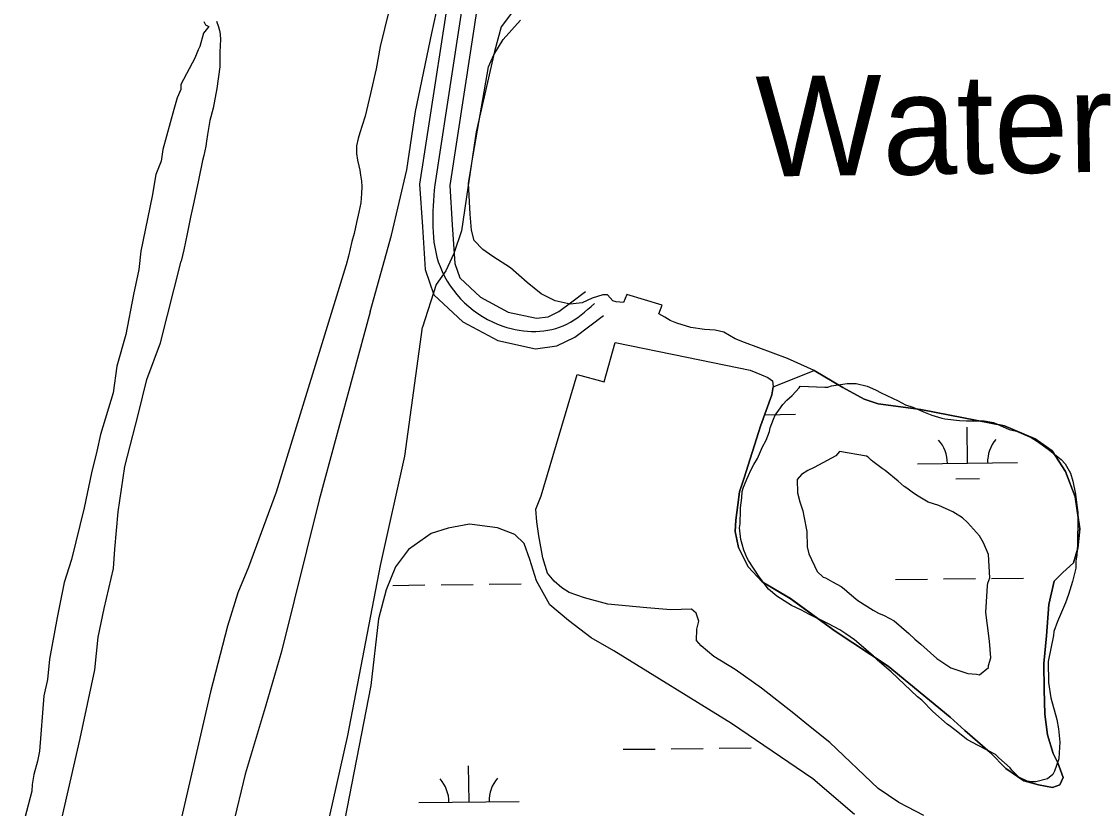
# Model space of a CAD drawing. Extents: x 3683613 to 3738215, y 469626 to 495384.
# Drawn here: x 3715870 to 3716943, y 486365 to 487151 of the extents above; entities that cross this region are included whole.
import ezdxf

# ---------------------------------------------------------------- set-up
doc = ezdxf.new("R2010")
doc.units = 0
for name, color, linetype in [('V-LEVE-TOET', 7, 'Continuous'), ('V-RIVR-IDEN', 7, 'Continuous'), ('V-ROAD-CNTR', 7, 'Continuous'), ('V-SITE-VEGE', 7, 'Continuous'), ('V-TOPO-SHOR', 7, 'Continuous'), ('V-WETL-SWMP', 7, 'Continuous')]:
    doc.layers.add(name, color=color, linetype=linetype)

msp = doc.modelspace()

# ---------------------------------------------------------------- linework, layer by layer
at = {"layer": 'V-LEVE-TOET'}
for points in [[(3716218.2, 486860.7), (3716239.4, 486937.5), (3716254.8, 487002.5), (3716263.3, 487061), (3716279.6, 487139.3), (3716286.8, 487171.3)], [(3716360.4, 487160.4), (3716349.1, 487145.6), (3716342.4, 487121), (3716324.1, 487040.7), (3716315.6, 486984.6), (3716309.4, 486941.8), (3716301.7, 486919.2), (3716293.7, 486901.8), (3716283.9, 486888), (3716270.4, 486845.6)], [(3716218.2, 486860.7), (3716167.3, 486672.9), (3716129.6, 486521.3), (3716113.3, 486465.5), (3716093.2, 486398.8), (3716068.5, 486296.4), (3716032.9, 486112.5), (3715989.7, 485922.3), (3715954, 485745.1), (3715920.1, 485598.8)], [(3715993.6, 485554), (3716037.8, 485738.4), (3716071.7, 485886.1), (3716106.5, 486046.7), (3716147.4, 486222.5), (3716195.8, 486437.5), (3716228.6, 486607.5), (3716252.8, 486716.7), (3716270.4, 486845.6)]]:
    msp.add_lwpolyline(points, dxfattribs=at)
at = {"layer": 'V-ROAD-CNTR'}
for points in [[(3716383.5, 487399.3), (3716362.3, 487318), (3716332.8, 487215.3), (3716297.7, 486987), (3716300.2, 486947.7), (3716302.7, 486908.9), (3716307.7, 486894.6), (3716328.3, 486875.4), (3716356.1, 486860.6), (3716384.4, 486854.3), (3716395.9, 486855.9), (3716406.7, 486861.2), (3716419.5, 486870.8), (3716433.3, 486881.2)], [(3716304.4, 487227.6), (3716267.5, 486988.3), (3716270.3, 486945.8), (3716273.1, 486902.9), (3716281.8, 486877.8), (3716310.7, 486850.8), (3716345.6, 486832.2), (3716383.2, 486823.9), (3716404.7, 486826.8), (3716422.5, 486835.5), (3716437.5, 486846.8), (3716451.3, 486857.2)], [(3716318.1, 487218.5), (3716282.6, 486987.7)]]:
    msp.add_lwpolyline(points, dxfattribs=at)
msp.add_spline([(3716282.6, 486987.7), (3716287.9, 486905.9), (3716350.8, 486846.4), (3716414.6, 486848.4), (3716442.3, 486869.2)], degree=3, dxfattribs=at)
at = {"layer": 'V-SITE-VEGE'}
for p, q in [((3716051.9, 487150.9), (3716053.5, 487147.5)), ((3716056.9, 487145.7), (3716051.7, 487139.2)), ((3716053.5, 487147.5), (3716056.9, 487145.7)), ((3716051.7, 487139.2), (3716048.1, 487125.9)), ((3716046.4, 487122.5), (3716042.9, 487114.3)), ((3716048.1, 487125.9), (3716046.4, 487122.5)), ((3716042.9, 487114.3), (3716029, 487087.8)), ((3716029, 487087.8), (3716028.9, 487082.8)), ((3716028.9, 487082.8), (3716025.4, 487074.5)), ((3716025.4, 487074.5), (3716021.9, 487062.8)), ((3716021.9, 487062.8), (3716011.1, 487022.9)), ((3716011.1, 487022.9), (3716009.2, 487011.3)), ((3716009.2, 487011.3), (3716003.9, 486998)), ((3716003.9, 486998), (3716000.2, 486976.3)), ((3716000.2, 486976.3), (3715989.1, 486921.4)), ((3715989.1, 486921.4), (3715987.1, 486903.1)), ((3715987.1, 486903.1), (3715981.6, 486878.1)), ((3715981.6, 486878.1), (3715974.1, 486838.1)), ((3715974.1, 486838.1), (3715965.2, 486806.5)), ((3715965.2, 486806.5), (3715961.3, 486779.9)), ((3715961.3, 486779.9), (3715948.9, 486738.3)), ((3715948.9, 486738.3), (3715945.2, 486721.7)), ((3715945.2, 486721.7), (3715939.8, 486700)), ((3715939.8, 486700), (3715932.4, 486665.1)), ((3715932.4, 486665.1), (3715919.7, 486613.5)), ((3715919.7, 486613.5), (3715912.6, 486590.3)), ((3715912.6, 486590.3), (3715905.3, 486555.3)), ((3715905.3, 486555.3), (3715897.8, 486513.6)), ((3715897.8, 486513.6), (3715895.7, 486493.6)), ((3715895.7, 486493.6), (3715892.1, 486477)), ((3715892.1, 486477), (3715887.7, 486421.9)), ((3715887.7, 486421.9), (3715885.8, 486411.9)), ((3715885.8, 486411.9), (3715882.2, 486398.6)), ((3715880.4, 486388.6), (3715880.3, 486381.9)), ((3715882.2, 486398.6), (3715880.4, 486388.6)), ((3715880.3, 486381.9), (3715873.1, 486355.3))]:
    msp.add_line(p, q, dxfattribs=at)
for points in [[(3716806.8, 486752.3), (3716813.8, 486751.8), (3716831.4, 486751.9), (3716840.8, 486750.2), (3716856.6, 486743.2), (3716863.7, 486741.5), (3716878.3, 486735.2), (3716884.8, 486731.1), (3716895.4, 486723.5), (3716908.3, 486713.1), (3716912.5, 486709), (3716917.8, 486699.7), (3716920.2, 486691.5), (3716922.6, 486678.6), (3716923.8, 486670.4), (3716925, 486660.4), (3716925.1, 486655.2), (3716924.6, 486628.2), (3716924.1, 486617.7), (3716923, 486611.8), (3716923, 486604.8), (3716919.6, 486591.3), (3716915.6, 486578.4), (3716912.7, 486570.2), (3716904.6, 486551.4), (3716901.1, 486541.4), (3716900.6, 486537.3), (3716895.4, 486511.5), (3716895.6, 486490.4), (3716898, 486475.2), (3716904, 486453.5), (3716905.8, 486444.2), (3716907, 486430.7), (3716906.5, 486420.2), (3716906, 486414.3), (3716901.9, 486402), (3716900.2, 486398.4), (3716894.9, 486394.3), (3716883.2, 486391.3), (3716878.6, 486391.3), (3716874.5, 486391.9), (3716866.2, 486395.9), (3716859.2, 486402.9), (3716857.4, 486405.2), (3716846.2, 486415.1), (3716842.7, 486418.6), (3716826.2, 486427.3), (3716819.2, 486430.8), (3716813.9, 486433.7), (3716805.1, 486440.7), (3716798, 486446.5), (3716794.5, 486448.8), (3716780.3, 486461.6), (3716769.1, 486472.7), (3716765, 486476.2), (3716738.5, 486501.2), (3716725, 486512.8), (3716720.8, 486516.9), (3716708.5, 486527.4), (3716702, 486533.2), (3716693.2, 486539), (3716687.3, 486543.1), (3716676.1, 486548.9), (3716656.2, 486558.7), (3716649.1, 486562.8), (3716639.1, 486567.4), (3716624.4, 486576.7), (3716616.2, 486583.7), (3716606.7, 486595.9), (3716596.1, 486612.3), (3716594.9, 486614.6), (3716591.4, 486622.8), (3716589.6, 486628.6), (3716588.4, 486633.3), (3716587.1, 486645), (3716587.7, 486649.1), (3716587.7, 486651.5), (3716588.2, 486660.3), (3716588.2, 486664.9), (3716589.3, 486674.9), (3716589.8, 486681.4), (3716591, 486685.5), (3716592.2, 486687.8), (3716594.5, 486693.7), (3716596.2, 486697.2), (3716598.5, 486702.5), (3716601.4, 486708.4), (3716604.9, 486714.3), (3716608.9, 486723.6), (3716610.1, 486726), (3716613.6, 486732.5), (3716617, 486741.3), (3716617.6, 486744.8), (3716621.1, 486753.6), (3716622.8, 486757.7), (3716626.3, 486762.4), (3716630.4, 486768.3), (3716634.4, 486772.4), (3716639.7, 486777.1), (3716646.7, 486784.8), (3716647.8, 486786.6)], [(3716647.8, 486786.6), (3716672.4, 486785.5), (3716675.4, 486785.5), (3716678.9, 486786.7), (3716694.7, 486789.2), (3716703.5, 486789.2), (3716714.6, 486786.4), (3716722.8, 486782.9), (3716728.7, 486780), (3716745.7, 486771.9), (3716752.8, 486767.8), (3716760.4, 486765.5), (3716772.7, 486760.3), (3716779.2, 486757.4), (3716789.2, 486754.6), (3716792.1, 486754), (3716806.8, 486752.3)]]:
    msp.add_lwpolyline(points, dxfattribs=at)
msp.add_lwpolyline([(3716686.9, 486721.2), (3716683.4, 486717), (3716661.8, 486705.2), (3716655.3, 486702.2), (3716648.9, 486698.1), (3716644.8, 486693.4), (3716644.9, 486679.9), (3716647.3, 486671.1), (3716650.3, 486661.8), (3716651.5, 486656.5), (3716654.5, 486641.3), (3716654.6, 486626.1), (3716656.4, 486619.1), (3716664.7, 486601.5), (3716670.6, 486595.7), (3716672.9, 486595.1), (3716680, 486591.1), (3716688.8, 486586.4), (3716691.7, 486584.1), (3716697, 486579.5), (3716705.3, 486572.5), (3716720.6, 486562.6), (3716725.9, 486559.7), (3716731.7, 486557.4), (3716741.7, 486552.2), (3716756.4, 486539.4), (3716762.3, 486533.6), (3716768.2, 486528.9), (3716784.1, 486514.4), (3716798.2, 486505.1), (3716815.3, 486499.3), (3716824, 486498.8), (3716827, 486498.2), (3716835.7, 486505.3), (3716835.7, 486507.6), (3716838, 486515.2), (3716836.7, 486531.6), (3716834.9, 486547.5), (3716833.1, 486560.3), (3716834.7, 486587.3), (3716835.2, 486589.6), (3716837, 486594.9), (3716835.7, 486618.3), (3716830.9, 486630), (3716826.8, 486637), (3716815, 486650.4), (3716809.7, 486655.1), (3716800.3, 486660.9), (3716786.2, 486667.3), (3716775.6, 486670.7), (3716763.9, 486677.7), (3716759.7, 486680.6), (3716754.4, 486684.7), (3716751.5, 486686.4), (3716745.6, 486691.6), (3716732.7, 486702.1), (3716729.7, 486704.4), (3716720.3, 486711.4), (3716718.5, 486712.6), (3716715.6, 486715.5), (3716713.8, 486716.6)], close=True, dxfattribs=at)
at = {"layer": 'V-TOPO-SHOR'}
for points in [[(3716236.7, 487161), (3716228.2, 487126)], [(3716064.6, 487151.1), (3716066.6, 487145.6), (3716067.6, 487142), (3716068.4, 487138.3), (3716068.6, 487132.6), (3716068.4, 487127.3), (3716067.9, 487120), (3716067.8, 487105.4), (3716064.9, 487083.8), (3716061.3, 487064.2), (3716058, 487051.8), (3716056.7, 487043.9), (3716055.5, 487038), (3716054.8, 487031.3), (3716054, 487026.2), (3716052.9, 487021.5), (3716052.1, 487017.1), (3716050.6, 487011.8), (3716046.5, 486992.3), (3716041.9, 486970.4), (3716038.7, 486955.3), (3716035.4, 486938.7), (3716032, 486922.7), (3716029.3, 486911.5)], [(3716797.4, 486455.7), (3716812.1, 486442.5), (3716837.6, 486420.6), (3716853, 486404.6), (3716871.1, 486392.1), (3716885.8, 486388.1), (3716899.9, 486385.5), (3716907.2, 486388.3), (3716910.5, 486395.6), (3716905.1, 486410.3), (3716900.3, 486419.6), (3716894.9, 486438.2), (3716892.1, 486458.9), (3716891.3, 486483.6), (3716891.2, 486509.6), (3716893.7, 486537), (3716896.2, 486568.4), (3716901.4, 486591.8), (3716910, 486600.5), (3716920.6, 486609.9), (3716925.2, 486624.6), (3716927.1, 486644), (3716922.3, 486676), (3716912.8, 486701.3), (3716899.3, 486721.9), (3716882.6, 486733.9), (3716851.8, 486747), (3716768.3, 486763.3), (3716725.5, 486769), (3716711.5, 486773.6), (3716690.4, 486785.2), (3716661.6, 486802.3), (3716634.9, 486814.2), (3716592.1, 486830), (3716582.7, 486833.9), (3716571.3, 486840.5), (3716562.7, 486842.5), (3716552, 486843.1), (3716538.6, 486845), (3716524.6, 486849.6), (3716517.9, 486852.2), (3716512.6, 486855.5), (3716506.5, 486858.8), (3716509.8, 486867.5), (3716474.4, 486878), (3716471.1, 486870), (3716463.8, 486870.6), (3716460.5, 486871.9), (3716457.8, 486874.6), (3716455.1, 486877.9), (3716450.4, 486877.9), (3716439.8, 486874.5), (3716429.8, 486869.8), (3716417.8, 486868.4), (3716403.1, 486871.6), (3716389, 486878.9), (3716375, 486890.1), (3716358.2, 486904.7), (3716340.8, 486916), (3716330.8, 486923.2), (3716322, 486931.9), (3716319.3, 486942.5), (3716317.9, 486958.5), (3716316.4, 486989.2), (3716320.9, 487017.2), (3716336.4, 487105.4), (3716341.7, 487117.4), (3716351, 487132.8), (3716368.2, 487152.2)], [(3716228.2, 487126), (3716224, 487103.4), (3716218.5, 487078.8), (3716213.1, 487056.4), (3716210.2, 487046.9), (3716207.9, 487039.7), (3716206.3, 487034), (3716204.6, 487026.7), (3716204.5, 487018.8), (3716205.5, 487012.2), (3716206.9, 487006.7), (3716207.9, 487002.2), (3716208.5, 486997.2), (3716209.5, 486991.4), (3716209.9, 486985.9), (3716209.6, 486979), (3716208.7, 486969.6), (3716206.9, 486960.3), (3716204.4, 486950.1), (3716202.2, 486939.1), (3716199.8, 486931), (3716198.3, 486923.7), (3716196.6, 486916.5), (3716194.3, 486907.8), (3716193.9, 486906.8)], [(3716193.9, 486906.8), (3716124.3, 486680.6), (3716096.7, 486605.6), (3716086.1, 486580.2), (3716075.6, 486546.7), (3716058.6, 486481.1), (3716024.7, 486333.9), (3716014.3, 486271), (3716000, 486200.1), (3715984.3, 486139.9), (3715971.3, 486069), (3715955.7, 485994.1), (3715947.9, 485962), (3715942.7, 485932.5), (3715933.6, 485892.4), (3715919.3, 485806.8), (3715897.2, 485698.4), (3715881.5, 485638.2), (3715869.8, 485576.6)], [(3715904.1, 486328.3), (3715928.3, 486434.4), (3715943.1, 486503.2), (3715946.3, 486535.6), (3715952.4, 486564.5), (3715961.8, 486604.5), (3715963, 486623.7), (3715966.3, 486660.9), (3715972.9, 486706.4), (3715986.4, 486758), (3715995.1, 486793.2), (3716008.7, 486829.7), (3716029.3, 486911.5)], [(3716771.2, 486357.5), (3716746.4, 486370.7), (3716725.7, 486384.6), (3716677.4, 486430.4), (3716655.9, 486447.6), (3716641.2, 486459.5), (3716609, 486484.7), (3716582.8, 486503.3), (3716561.4, 486516.5), (3716548.7, 486527.1), (3716544, 486532.4), (3716544.6, 486543.8), (3716546.5, 486551.8), (3716543.8, 486559.8), (3716539.1, 486563.8), (3716518.4, 486563), (3716494.4, 486564.9), (3716455.7, 486568.6), (3716432.3, 486575.2), (3716416.9, 486580.4), (3716409.5, 486585.1), (3716402.1, 486591.7), (3716395.4, 486599.7), (3716390.7, 486615), (3716386.5, 486637), (3716384.5, 486651), (3716383.7, 486663.7), (3716389, 486677.1), (3716425, 486798.1), (3716451.8, 486790.9), (3716462.9, 486830.3), (3716534.4, 486815.4), (3716597.9, 486802.4), (3716609.2, 486797.8), (3716615.3, 486795.1), (3716620, 486791.8), (3716620.7, 486785.8), (3716619.4, 486777.8), (3716608.2, 486746.4), (3716591.8, 486694.9), (3716587.2, 486680.8), (3716585.3, 486668.1), (3716583.4, 486652.8), (3716582.7, 486641.4), (3716586.2, 486625.4), (3716595.6, 486606.1), (3716609.7, 486590.9), (3716637.8, 486574.3), (3716682.7, 486541.9), (3716735.7, 486506.8), (3716797.4, 486455.7)]]:
    msp.add_lwpolyline(points, dxfattribs=at)
at = {"layer": 'V-WETL-SWMP'}
for p, q in [((3716612.3, 486758), (3716643, 486758.4)), ((3716814.9, 486709.6), (3716814.5, 486745.6)), ((3716764.9, 486709), (3716864.9, 486710.2)), ((3716803.1, 486694), (3716827, 486694.3)), ((3716317.5, 486648.8), (3716296.2, 486644.7)), ((3716345.4, 486645), (3716317.5, 486648.8)), ((3716279, 486639.3), (3716256.5, 486623.2)), ((3716296.2, 486644.7), (3716279, 486639.3)), ((3716362.7, 486638.4), (3716345.4, 486645)), ((3716372.1, 486629.2), (3716362.7, 486638.4)), ((3716377.5, 486613.2), (3716372.1, 486629.2)), ((3716256.5, 486623.2), (3716243.3, 486605.9)), ((3716243.3, 486605.9), (3716234.1, 486583.2)), ((3716384.2, 486592), (3716377.5, 486613.2)), ((3716742.8, 486593.3), (3716774.8, 486593.7)), ((3716790.8, 486593.9), (3716822.8, 486594.3)), ((3716838.8, 486594.4), (3716870.8, 486594.8)), ((3716234.1, 486583.2), (3716226.3, 486553.9)), ((3716240.9, 486587.5), (3716272.9, 486587.9)), ((3716288.9, 486588), (3716320.9, 486588.4)), ((3716336.9, 486588.6), (3716368.9, 486589)), ((3716397.7, 486568.2), (3716384.2, 486592)), ((3716416.4, 486552.3), (3716397.7, 486568.2)), ((3716226.3, 486553.9), (3716218.7, 486487.5)), ((3716439, 486535.2), (3716416.4, 486552.3)), ((3716461.7, 486522), (3716439, 486535.2)), ((3716579, 486449.6), (3716461.7, 486522)), ((3716218.7, 486487.5), (3716174.8, 486260)), ((3716660.4, 486394.2), (3716579, 486449.6)), ((3716470.9, 486423.7), (3716502.9, 486424)), ((3716518.9, 486424.2), (3716550.9, 486424.6)), ((3716566.9, 486424.8), (3716598.9, 486425.1)), ((3716316.9, 486371.1), (3716316.4, 486407.1)), ((3716701.8, 486358.6), (3716660.4, 486394.2)), ((3716266.9, 486370.5), (3716366.9, 486371.7))]:
    msp.add_line(p, q, dxfattribs=at)
msp.add_lwpolyline([(3716797.4, 486455.7), (3716735.7, 486506.8), (3716682.7, 486541.9), (3716637.9, 486574.3), (3716609.7, 486590.9), (3716595.6, 486606.1), (3716586.2, 486625.4), (3716582.7, 486641.4), (3716583.4, 486652.8), (3716585.3, 486668.1), (3716587.2, 486680.8), (3716591.8, 486694.9), (3716608.2, 486746.4), (3716619.4, 486777.8), (3716620.7, 486785.8), (3716661.6, 486802.3), (3716690.4, 486785.2), (3716711.5, 486773.6), (3716725.5, 486769), (3716768.3, 486763.3), (3716851.8, 486747), (3716882.6, 486733.9), (3716899.3, 486721.9), (3716912.8, 486701.3), (3716922.3, 486676), (3716927.1, 486644), (3716925.2, 486624.6), (3716920.6, 486609.9), (3716910, 486600.5), (3716901.4, 486591.8), (3716896.2, 486568.4), (3716893.7, 486537), (3716891.2, 486509.6), (3716891.3, 486483.6), (3716892.1, 486458.9), (3716894.9, 486438.2), (3716900.3, 486419.6), (3716905.1, 486410.3), (3716910.5, 486395.6), (3716907.2, 486388.3), (3716899.9, 486385.5), (3716885.8, 486388.1), (3716871.1, 486392.1), (3716853, 486404.6), (3716837.6, 486420.6), (3716812.1, 486442.5)], close=True, dxfattribs=at)
for centre, start, end in [((3716759.6, 486709.4), 359.8949, 41.4385), ((3716870.1, 486710.7), 139.8949, 181.4385), ((3716261.6, 486370.9), 359.8949, 41.4385), ((3716372.1, 486372.2), 139.8949, 181.4385)]:
    msp.add_arc(centre, 35.2, start, end, dxfattribs=at)

# ---------------------------------------------------------------- texts
at = {"layer": 'V-RIVR-IDEN'}
msp.add_text('Water', height=100, rotation=0.7994, dxfattribs=at).set_placement((3716604.1, 486995.8))

doc.saveas('drawing.dxf')
